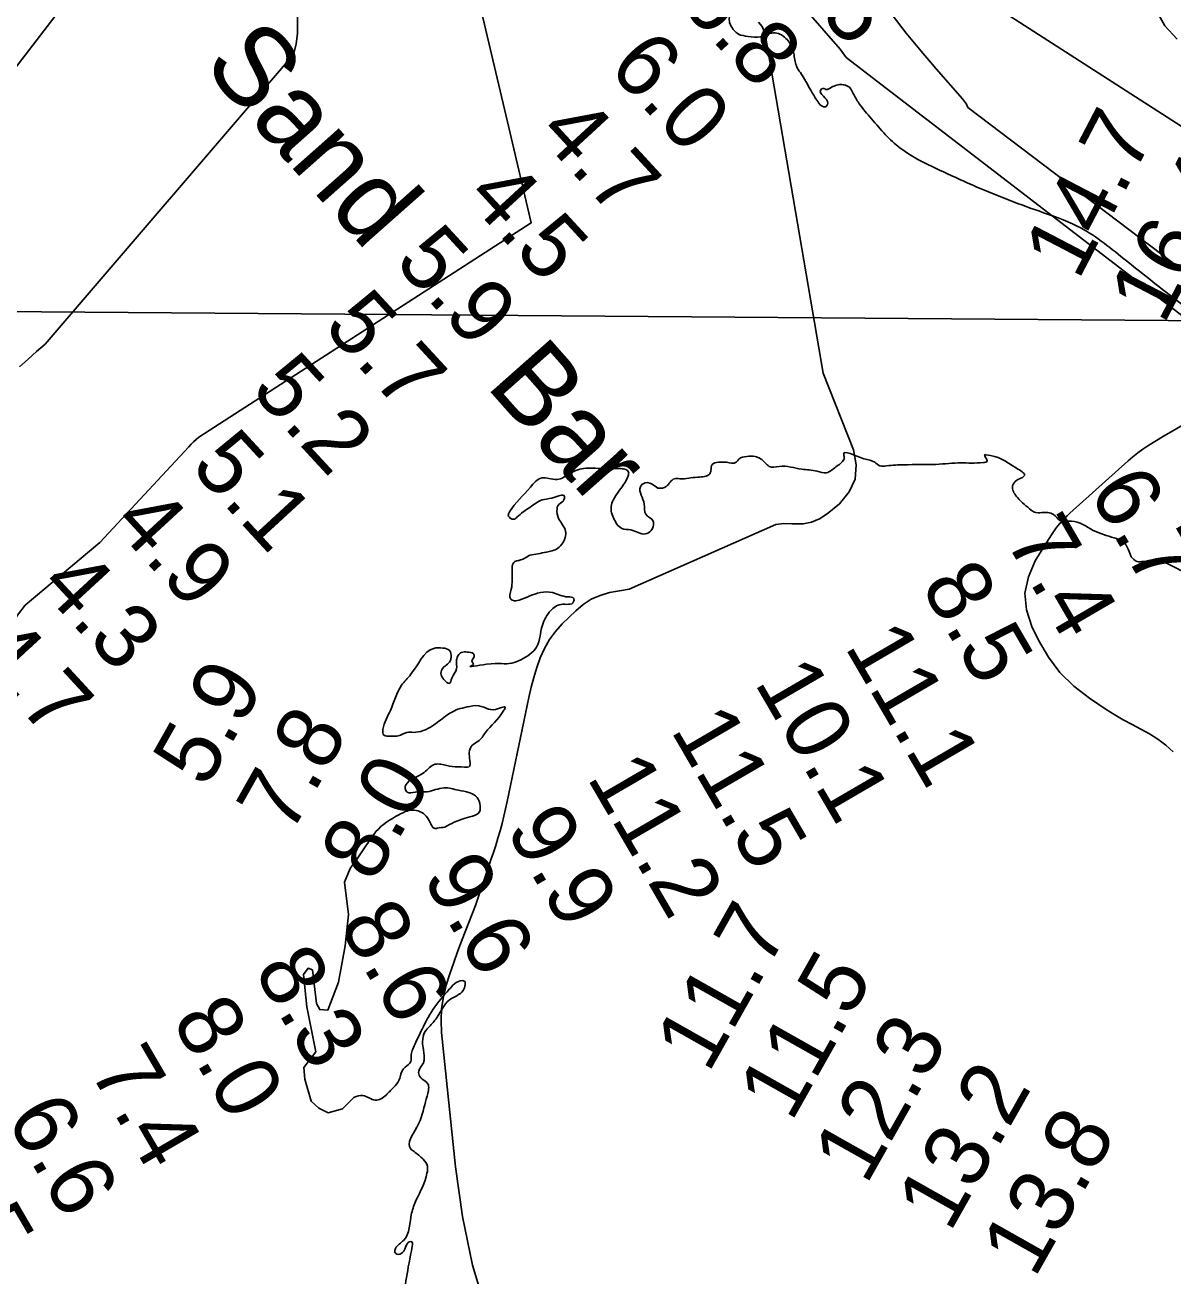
# Model space of a CAD drawing. Extents: x 3271442 to 3309282, y 752266 to 777610.
# Drawn here: x 3292928 to 3294121, y 764809 to 766109 of the extents above; entities that cross this region are included whole.
import ezdxf

# ---------------------------------------------------------------- set-up
doc = ezdxf.new("R2010")
doc.units = 0
for name, color, linetype in [('V-RIVR-EDGE', 7, 'Continuous'), ('V-RIVR-IDEN', 7, 'Continuous'), ('V-RIVR-RANG', 7, 'Continuous'), ('V-SITE-VEGE', 7, 'Continuous'), ('V-TOPO-DPTH', 7, 'Continuous'), ('V-TOPO-MINR', 7, 'Continuous'), ('V-TOPO-WATR', 7, 'Continuous'), ('V-UTIL-LINE', 7, 'Continuous')]:
    doc.layers.add(name, color=color, linetype=linetype)

msp = doc.modelspace()

# ---------------------------------------------------------------- linework, layer by layer
at = {"layer": 'V-RIVR-EDGE'}
msp.add_lwpolyline([(3293269.7, 764994.5), (3293257.9, 764982.8), (3293243.1, 764978.5), (3293233.2, 764983.3), (3293225.4, 764990.7), (3293218.9, 765013.7), (3293217.6, 765025.9), (3293230.3, 765042), (3293220.8, 765088.9), (3293217.4, 765122.4), (3293222.2, 765128.9), (3293226.6, 765127.2), (3293230.8, 765092.4), (3293234.3, 765085.9), (3293242.5, 765085.4), (3293253.9, 765114.5), (3293260.5, 765152.3), (3293264.1, 765184.9), (3293259.8, 765218.4), (3293265.9, 765232.7)], dxfattribs=at)
for points in [[(3294767.3, 765164), (3294784.1, 765178.7), (3294798.8, 765195.4), (3294804.6, 765203.9), (3294811.5, 765210), (3294826.7, 765224.3), (3294838.9, 765234.8), (3294842.6, 765242.6), (3294846.3, 765247.1), (3294847.5, 765250.3), (3294847.9, 765254.4), (3294845.1, 765258.1), (3294841.8, 765259.3), (3294830.8, 765261.4), (3294820.2, 765261.8), (3294801.9, 765262.3), (3294788.4, 765261.1), (3294777.4, 765263.1), (3294769.6, 765268.5), (3294767.2, 765273.8), (3294764.4, 765288.9), (3294755.9, 765300.7), (3294743.7, 765315), (3294737.1, 765324), (3294728.6, 765336.3), (3294719.3, 765346.9), (3294714, 765349.4), (3294701.7, 765353.1), (3294698.5, 765356.4), (3294693.6, 765362.9), (3294690.3, 765373.5), (3294687.9, 765378.4), (3294681.4, 765385.8), (3294677.3, 765390.7), (3294668.4, 765392.7), (3294659.8, 765400.1), (3294647.2, 765412.8), (3294631.3, 765432.4), (3294612.2, 765452.9), (3294588.6, 765472.5), (3294570.3, 765486), (3294538.1, 765512.2), (3294486.8, 765555.6), (3294425.3, 765604.7), (3294374.4, 765641.1), (3294318.2, 765680), (3294242.9, 765733.6), (3294134.5, 765815.5), (3294069.8, 765866.3), (3294021.3, 765900.3), (3293981.4, 765915.9), (3293912.1, 765943), (3293878.3, 765958.5), (3293835.1, 765983.1), (3293820.4, 765997), (3293805.8, 766013.8), (3293793.6, 766029.3), (3293787.9, 766039.5), (3293784.6, 766044.5), (3293779.3, 766046.9), (3293774.4, 766047.3), (3293763.4, 766042.9), (3293761.4, 766042.1), (3293756.9, 766043.3), (3293754.8, 766041.7), (3293762.1, 766027.8), (3293759.7, 766024.1), (3293755.6, 766025.3), (3293750.7, 766031.1), (3293744.6, 766041.3), (3293733.7, 766059.7), (3293729.6, 766066.6), (3293726.8, 766079.7), (3293723.1, 766089.9), (3293718.7, 766095.2), (3293712.5, 766099.7), (3293699.1, 766099.7), (3293692.1, 766096.9), (3293679.5, 766097.3), (3293669.3, 766099.8), (3293661.6, 766108.4), (3293659.9, 766112.5), (3293660.8, 766123.9), (3293660, 766132.9), (3293656.8, 766140.2), (3293651.1, 766146.8), (3293641.3, 766152.1), (3293630.3, 766155), (3293617.6, 766155.8), (3293614.8, 766159.9), (3293595.7, 766182.4), (3293580.6, 766195.1), (3293564.3, 766204.9), (3293528, 766225.4), (3293500.8, 766251.6), (3293484.9, 766264.3), (3293463.7, 766281.1), (3293448.3, 766298.2), (3293430.7, 766315), (3293416.9, 766331.4), (3293392.9, 766360), (3293377.5, 766382.9), (3293338.9, 766446.6), (3293307.2, 766505), (3293288.9, 766539.3)], [(3294811.4, 764660), (3294778.4, 764673.2), (3294747, 764688.3), (3294732.7, 764695.7), (3294740.5, 764701.8), (3294744.6, 764705.9), (3294742.6, 764710.4), (3294727.9, 764717.4), (3294709.1, 764725.6), (3294695.7, 764726.4), (3294685.5, 764727.3), (3294674.9, 764727.7), (3294662.7, 764731.8), (3294640.7, 764744.9), (3294620.3, 764760.1), (3294608.1, 764770.3), (3294592.2, 764785.4), (3294580, 764803), (3294565, 764823.4), (3294556, 764841.8), (3294551.6, 764863.4), (3294546.8, 764894.5), (3294542, 764927.9), (3294541.2, 764958.1), (3294544.6, 765003.8), (3294546.7, 765026.7), (3294552.8, 765040.9), (3294558.6, 765056), (3294558.6, 765061.7), (3294556.6, 765067), (3294542.8, 765089.1), (3294521.6, 765116.1), (3294507, 765140.2), (3294499.3, 765154.5), (3294496, 765168.4), (3294496.1, 765176.1), (3294499.7, 765179.8), (3294506.3, 765178.9), (3294507.9, 765181.4), (3294510.4, 765192), (3294515.3, 765196.5), (3294525.5, 765203), (3294533.3, 765207), (3294542.2, 765208.2), (3294549.2, 765208.2), (3294553.3, 765208.2), (3294550.8, 765216.4), (3294527.6, 765242.9), (3294494.3, 765278.1), (3294443.8, 765328), (3294405.9, 765358.3), (3294374.6, 765377.6), (3294366.8, 765387.8), (3294366, 765396.7), (3294367.7, 765401.2), (3294370.6, 765402.9), (3294383.2, 765404.9), (3294384, 765407.7), (3294377.1, 765417.5), (3294348.2, 765442.9), (3294325, 765458.5), (3294288.3, 765475.7), (3294230, 765497.5), (3294185.2, 765516.7), (3294128.5, 765542.6), (3294100.8, 765552.9), (3294089.8, 765551.7), (3294083.7, 765551.7), (3294077.6, 765556.6), (3294073.1, 765567.2), (3294069.1, 765572.1), (3294059.7, 765576.2), (3294038.1, 765584), (3294015.3, 765593.5), (3294003.4, 765594.3), (3293996.9, 765600.4), (3293990.8, 765602.5), (3293984.7, 765602.5), (3293976.9, 765602.9), (3293973.7, 765605), (3293959.4, 765618.1), (3293954.1, 765628.7), (3293957, 765634.8), (3293966.8, 765641.3), (3293958.3, 765648.7), (3293926.5, 765662.6), (3293925.3, 765662.6), (3293926.5, 765659.4), (3293927.7, 765655.7), (3293924, 765654.5), (3293900.8, 765654.1), (3293874.6, 765652.6), (3293841.6, 765652.2), (3293823.2, 765651), (3293816.3, 765651.1), (3293811, 765654.7), (3293799.6, 765658.4), (3293778.8, 765662.6), (3293779.2, 765660.9), (3293778.8, 765657.7), (3293770.6, 765650), (3293760.8, 765643.9), (3293751, 765645.5), (3293735.1, 765647.6), (3293711.8, 765650.5), (3293701.2, 765650.5), (3293697.2, 765654.2), (3293686.6, 765660.8), (3293678, 765660.8), (3293669.8, 765658), (3293667, 765654.7), (3293656.8, 765654.7), (3293648.6, 765654.7), (3293642.1, 765652.3), (3293640.8, 765646.2), (3293639.6, 765642.9), (3293627, 765639.3), (3293608.6, 765637.7), (3293602.9, 765637.7), (3293594.3, 765629.6), (3293590.6, 765628), (3293585.7, 765628), (3293579.6, 765632.1), (3293570.2, 765632.5), (3293567.4, 765629.2), (3293568.2, 765620.7), (3293571.4, 765611.3), (3293573, 765600.7), (3293580.7, 765593.7), (3293580.7, 765588), (3293578.7, 765583.9), (3293572.5, 765580.3), (3293557.5, 765584.4), (3293548.1, 765586), (3293539.5, 765597.1), (3293537.1, 765604), (3293537.1, 765608.9), (3293539.2, 765615.4), (3293551.5, 765633.8), (3293554.7, 765640.7), (3293555.2, 765644.4), (3293552.3, 765647.2), (3293547, 765648.1), (3293532.7, 765648.1), (3293520.9, 765648.5), (3293510.7, 765648.6), (3293494.4, 765643.3), (3293480.9, 765636.8), (3293472.3, 765638), (3293465, 765638.5), (3293453.1, 765628.7), (3293431.4, 765603.1), (3293430.2, 765599.8), (3293433.5, 765596.1), (3293436.7, 765595.7), (3293439.2, 765597.7), (3293452.7, 765607.9), (3293465.3, 765615.6), (3293475.5, 765617.6), (3293488.6, 765619.2), (3293487.4, 765614.8), (3293481.6, 765609.5), (3293480.8, 765606.2), (3293482.4, 765596.4), (3293489.7, 765582.9), (3293489.7, 765578.4), (3293486.8, 765571.1), (3293481.5, 765565.4), (3293469.7, 765561.3), (3293452.4, 765558.2)], [(3293452.4, 765558.2), (3293441.5, 765552.8), (3293437, 765551.6), (3293434.1, 765539.4), (3293434.1, 765532.1), (3293433.3, 765522.7), (3293432.8, 765512.5), (3293434.5, 765511.3), (3293441.4, 765511.6), (3293463.5, 765519.3), (3293476.1, 765519.3), (3293492.4, 765514.8), (3293498.1, 765513.5), (3293498.1, 765509.9), (3293485.1, 765507), (3293477.7, 765503.8), (3293472.8, 765498.9), (3293465, 765483.4), (3293463.3, 765474.1), (3293459.6, 765462.6), (3293452.7, 765455.3), (3293433.9, 765446), (3293407.4, 765444.8), (3293391.5, 765443.2), (3293393.9, 765444.8), (3293392.3, 765448.1), (3293394.8, 765452.6), (3293393.9, 765455.5), (3293387.4, 765457.5), (3293381.7, 765457.1), (3293378, 765453.9), (3293376.4, 765449.4), (3293376.4, 765440), (3293371.4, 765430.2), (3293369, 765424.9), (3293363.3, 765429), (3293360.4, 765433.9), (3293361.3, 765439.6), (3293369.9, 765448.2), (3293370.7, 765451.8), (3293369.1, 765459.2), (3293362.1, 765461.7), (3293352.7, 765461.3), (3293329, 765434.4), (3293319.2, 765423), (3293307.7, 765396.9), (3293299.9, 765376.9), (3293300.7, 765371.2), (3293305.2, 765370), (3293310.5, 765370), (3293315.8, 765370.4), (3293324.8, 765374), (3293331.7, 765374), (3293350.9, 765380.5), (3293364.8, 765390.7), (3293377.9, 765398), (3293387.3, 765400.4), (3293399.5, 765401.6), (3293409.7, 765398.3), (3293419.9, 765398.7), (3293426.9, 765400.3), (3293425.6, 765397), (3293406.4, 765373.8), (3293398.6, 765364.5), (3293393.3, 765361.2), (3293391.3, 765358.8), (3293390.4, 765342.4), (3293390, 765338.8), (3293384.7, 765338), (3293372, 765338.4), (3293360.2, 765340.9), (3293354.1, 765340.9), (3293342.6, 765332.4), (3293323.8, 765319.4), (3293323, 765315.7), (3293325, 765312), (3293333.6, 765312), (3293345.9, 765312.4), (3293363.4, 765316.4), (3293378.5, 765313.9), (3293397.7, 765306.5), (3293400.9, 765297.5), (3293400.9, 765293.1), (3293385.4, 765284.9), (3293364.3, 765275.6)], [(3293265.9, 765232.7), (3293282.9, 765257), (3293292.7, 765270.9), (3293316.4, 765288.4), (3293330.3, 765293.2), (3293338.5, 765291.6), (3293349.4, 765279.7), (3293353.1, 765274.4), (3293356.4, 765274.4), (3293364.3, 765275.6)], [(3293269.7, 764994.5), (3293279, 764996.7), (3293292, 764991.8), (3293297.7, 764993), (3293303.1, 764997.1), (3293310.8, 765004.8), (3293316.6, 765012.2), (3293319.8, 765022.3), (3293323.1, 765026), (3293328.8, 765032.1), (3293329.3, 765039.1), (3293330.9, 765044.8), (3293337.5, 765059), (3293346.9, 765077.8), (3293362.1, 765099.4), (3293371.1, 765109.5), (3293378.4, 765115.2), (3293384.9, 765115.2), (3293385.3, 765111.9), (3293383.3, 765105.8), (3293368.6, 765095.7), (3293356.7, 765078.6), (3293348.9, 765069.2), (3293343.6, 765062.7), (3293341.1, 765052.5), (3293341.9, 765044.3), (3293342.7, 765039), (3293342.7, 765033.3), (3293341.5, 765029.6), (3293337.4, 765023.1), (3293337.4, 765017.8), (3293347.1, 765007.6), (3293347.1, 765001.9), (3293344.2, 764990.1), (3293335.2, 764963.6), (3293328.6, 764941.5), (3293332.3, 764938.3), (3293341.6, 764930.5), (3293346.1, 764923.1), (3293345.7, 764915.8), (3293334.4, 764888.1)], [(3293334.4, 764888.1), (3293329.7, 764874.2), (3293321.4, 764846.1), (3293312.9, 764837.5), (3293312.4, 764833.9), (3293314.5, 764831.8), (3293320.2, 764833.4), (3293328.8, 764844.8), (3293330, 764844.4), (3293330.4, 764839.9), (3293320.1, 764779.6), (3293313.4, 764718), (3293313.7, 764698.8), (3293315.7, 764679.2), (3293325.9, 764652.7), (3293331.5, 764633.9), (3293336.4, 764613.1), (3293338.8, 764585.7), (3293349.3, 764561.6), (3293359.5, 764552.6), (3293371.7, 764542.4), (3293384.7, 764533.4), (3293388, 764528.5), (3293388, 764522), (3293379, 764511.8), (3293378.9, 764491), (3293378.9, 764482.4), (3293383.8, 764468.5), (3293386.2, 764460.8), (3293386.2, 764453.4), (3293386.1, 764432.6), (3293389.4, 764431.8), (3293393, 764426.9), (3293397.5, 764425.3), (3293397.5, 764421.6), (3293394.2, 764414.3), (3293393.8, 764402.4), (3293396.2, 764389.8), (3293400.7, 764383.6), (3293399.7, 764331.8), (3293400.9, 764313.5), (3293405.4, 764308.6), (3293415.2, 764313.8), (3293432.8, 764319.9)]]:
    msp.add_spline(points, degree=3, dxfattribs=at)
at = {"layer": 'V-SITE-VEGE'}
msp.add_lwpolyline([(3294103.4, 766124.7), (3294112.4, 766108.2), (3294125.4, 766094.5)], dxfattribs=at)
at = {"layer": 'V-TOPO-DPTH'}
for points in [[(3293430.7, 766002.5), (3293360.4, 766300.7)], [(3293430.7, 766002.5), (3293360.4, 766300.7)], [(3292908.8, 766052.6), (3293020.6, 766198.6)], [(3293020.6, 766198.6), (3292908.8, 766052.6)], [(3293737, 766127.8), (3293775.1, 766084.1), (3293781.3, 766075.3), (3294279.7, 765692.3)], [(3292457.2, 765069.6), (3292463.7, 765070.9), (3292470.7, 765072.2), (3292571.7, 765090.1), (3292645.4, 765157.7), (3292719.2, 765225.2), (3292906.9, 765473.6), (3292913.2, 765485), (3292920.2, 765496), (3292928.2, 765506.3), (3293005.8, 765571.3), (3293098.1, 765670.8), (3293100.5, 765673.5), (3293103.1, 765676), (3293105.7, 765678.5), (3293108.5, 765680.7), (3293454, 765903.5), (3293430.7, 766002.5)], [(3292457.2, 765069.6), (3292463.7, 765070.9), (3292470.7, 765072.2), (3292571.7, 765090.1), (3292645.4, 765157.7), (3292719.2, 765225.2), (3292906.9, 765473.6), (3292913.2, 765485), (3292920.2, 765496), (3292928.2, 765506.3), (3293005.8, 765571.3), (3293098.1, 765670.8), (3293100.5, 765673.5), (3293103.1, 765676), (3293105.7, 765678.5), (3293108.5, 765680.7), (3293454, 765903.5), (3293430.7, 766002.5)]]:
    msp.add_lwpolyline(points, dxfattribs=at)
at = {"layer": 'V-TOPO-MINR'}
for points in [[(3292908.8, 766052.6), (3293020.6, 766198.6)], [(3292922.2, 765753.9), (3292931.1, 765761.8), (3292939.9, 765769.8), (3292948.9, 765777.5), (3293206.9, 766078.6), (3293209.8, 766089.3), (3293211.2, 766100.7), (3293211.4, 766173.7)], [(3294279.7, 765692.3), (3293781.3, 766075.3), (3293775.1, 766084.1), (3293737, 766127.8)], [(3297873.9, 763580.7), (3297849.4, 763602.9), (3297806.1, 763642.2), (3297762.7, 763681.4), (3297727.2, 763713.5), (3297701.5, 763736.6), (3297675.6, 763759.5), (3297649.5, 763782.3), (3297623.3, 763804.9), (3296241.6, 764468.5), (3296231.8, 764476.3), (3296222.1, 764484.1), (3296212.4, 764492), (3295643.5, 764792.6), (3295639.7, 764796.5), (3295636, 764800.5), (3295632.4, 764804.6), (3295107.6, 765335.4), (3294454, 765789.6), (3294441.6, 765803.5), (3293942.4, 766124.1)], [(3293757.5, 765747.5), (3293697.5, 766097.6), (3293696.2, 766102.6), (3293693.9, 766107.6), (3293690.3, 766112.2)], [(3294309.6, 765719), (3293907.8, 766023.6), (3293906.3, 766026.8), (3293904.4, 766029.8), (3293902.2, 766032.6), (3293874.8, 766063.5), (3293859.1, 766081.9), (3293843.7, 766100.6), (3293829, 766119.8)], [(3293407.8, 764770.7), (3293393.1, 764820.3), (3293382.7, 764871), (3293375.2, 764922.4), (3293360.8, 765062.2), (3293360.3, 765074.6), (3293360.8, 765086.9), (3293362.7, 765099.1), (3293365.7, 765111.2), (3293369.5, 765123.1), (3293373.5, 765135), (3293377.8, 765146.9), (3293382.3, 765158.6), (3293396.2, 765194), (3293412.2, 765241.6), (3293414.7, 765249.1), (3293417.1, 765256.6), (3293419.4, 765264.1), (3293421.6, 765271.6), (3293423.7, 765279.2), (3293425.6, 765286.8), (3293427.4, 765294.4), (3293429.1, 765302.1), (3293451.5, 765410.4), (3293453.9, 765420.9), (3293456.6, 765431.2), (3293459.9, 765441.4), (3293463.4, 765451.6), (3293467.8, 765461.2), (3293472.9, 765470.4), (3293479.2, 765478.9), (3293486.3, 765486.8), (3293500.2, 765500.5), (3293508, 765507), (3293516.4, 765512.5), (3293525.6, 765516.4), (3293535.4, 765519.3), (3293545.6, 765521.2), (3293555.9, 765523), (3293708.2, 765590.1), (3293716.5, 765591), (3293724.9, 765590.9), (3293727.1, 765590.6), (3293736.5, 765590.8), (3293745.4, 765592.4), (3293753.7, 765596), (3293761.6, 765601), (3293774.3, 765611.5), (3293784.3, 765623.9), (3293790.7, 765637.3), (3293791.6, 765652.1), (3293788.8, 765667.8), (3293757.5, 765747.5)], [(3294156.5, 765708.1), (3294116.6, 765685), (3294111.1, 765681.8), (3294105.6, 765678.5), (3294100.2, 765675.2), (3294094.8, 765671.8), (3294089.5, 765668.2), (3294084.3, 765664.5), (3294079.3, 765660.5), (3294074.4, 765656.3), (3294013.6, 765601.8), (3294010.9, 765599.2), (3294008.3, 765596.6), (3294005.8, 765594), (3294003.3, 765591.2), (3294001, 765588.3), (3293998.8, 765585.4), (3293996.6, 765582.4), (3293994.6, 765579.3), (3293987.5, 765568)], [(3293987.5, 765568), (3293977.7, 765552.3), (3293970.6, 765535.6), (3293967, 765518.6), (3293968.8, 765501.3), (3293974.1, 765483.9), (3293981, 765469.9), (3293991.4, 765452.3), (3294003.5, 765436.1), (3294018, 765422.1), (3294034.1, 765409.5), (3294051.6, 765397.9), (3294060.4, 765392.4), (3294069.3, 765387.1), (3294078.4, 765382.2), (3294087.6, 765377.4), (3294096.6, 765372.5), (3294105.3, 765367), (3294113.4, 765360.7), (3294121.1, 765353.8)]]:
    msp.add_lwpolyline(points, dxfattribs=at)
at = {"layer": 'V-TOPO-WATR'}
for points in [[(3293430.7, 766002.5), (3293360.4, 766300.7)], [(3292457.2, 765069.6), (3292463.7, 765070.9), (3292470.7, 765072.2), (3292571.7, 765090.1), (3292645.4, 765157.7), (3292719.2, 765225.2), (3292906.9, 765473.6), (3292913.2, 765485), (3292920.2, 765496), (3292928.2, 765506.3), (3293005.8, 765571.3), (3293098.1, 765670.8), (3293100.5, 765673.5), (3293103.1, 765676), (3293105.7, 765678.5), (3293108.5, 765680.7), (3293454, 765903.5), (3293430.7, 766002.5)]]:
    msp.add_lwpolyline(points, dxfattribs=at)
at = {"layer": 'V-UTIL-LINE'}
msp.add_lwpolyline([(3294376.7, 765957.2), (3294160.8, 765801.8), (3289882.4, 765834.6), (3289537.5, 765900.3)], dxfattribs=at)

# ---------------------------------------------------------------- texts
at = {"layer": 'V-RIVR-IDEN'}
msp.add_text('Sand      Bar', height=83, rotation=311.5281, dxfattribs=at).set_placement((3293111.2, 766066.9))
at = {"layer": 'V-RIVR-RANG'}
for s, rotation, p in [('17.5', 312.6506, (3293668.6, 766211.4)), ('6.8', 312.6506, (3293606.4, 766131.4)), ('6.0', 312.6506, (3293532.5, 766064)), ('4.7', 312.6506, (3293459.3, 765995.9)), ('14.7', 62.4383, (3294022.4, 765842.6)), ('16.4', 62.4383, (3294111.1, 765796.6)), ('4.5', 312.6506, (3293384.5, 765929.5)), ('5.9', 312.6506, (3293310.6, 765862.1)), ('5.7', 312.6506, (3293236.7, 765794.7)), ('5.2', 312.6506, (3293161.2, 765729.1)), ('5.1', 312.6506, (3293098.7, 765649.3)), ('6.7', 300.2165, (3294032.5, 765624.3)), ('4.9', 312.6506, (3293017.2, 765590.3)), ('7.4', 300.2165, (3293945.8, 765574.4)), ('4.3', 312.6506, (3292941.1, 765525.2)), ('8.5', 300.2165, (3293858.1, 765526.4)), ('11.1', 300.2165, (3293779.1, 765463.3)), ('4.7', 312.6506, (3292869.6, 765455.3)), ('5.9', 60.5646, (3293116, 765314.6)), ('10.1', 300.2165, (3293685.2, 765425.9)), ('7.8', 60.5646, (3293203.4, 765265.9)), ('11.5', 300.2165, (3293598.2, 765376.5)), ('8.0', 60.5646, (3293290, 765215.9)), ('11.2', 300.2165, (3293511.2, 765327.3)), ('9.9', 300.2165, (3293426.9, 765273.3)), ('9.6', 300.2165, (3293340.2, 765223.4)), ('8.6', 300.2165, (3293253.2, 765174.2)), ('11.7', 60.5646, (3293638, 765018.7)), ('8.3', 300.2165, (3293165, 765126.8)), ('11.5', 60.5646, (3293724.2, 764967.9)), ('8.0', 300.2165, (3293079.7, 765074.6)), ('12.3', 60.5646, (3293802.1, 764902.5)), ('7.4', 300.2165, (3292994, 765023.1)), ('13.2', 60.5646, (3293889, 764853.1)), ('6.6', 300.2165, (3292907.6, 764972.8)), ('13.8', 60.5646, (3293977, 764805.6)), ('6.5', 300.2165, (3292820.2, 764924))]:
    msp.add_text(s, height=67, rotation=rotation, dxfattribs=at).set_placement(p)

doc.saveas('drawing.dxf')
